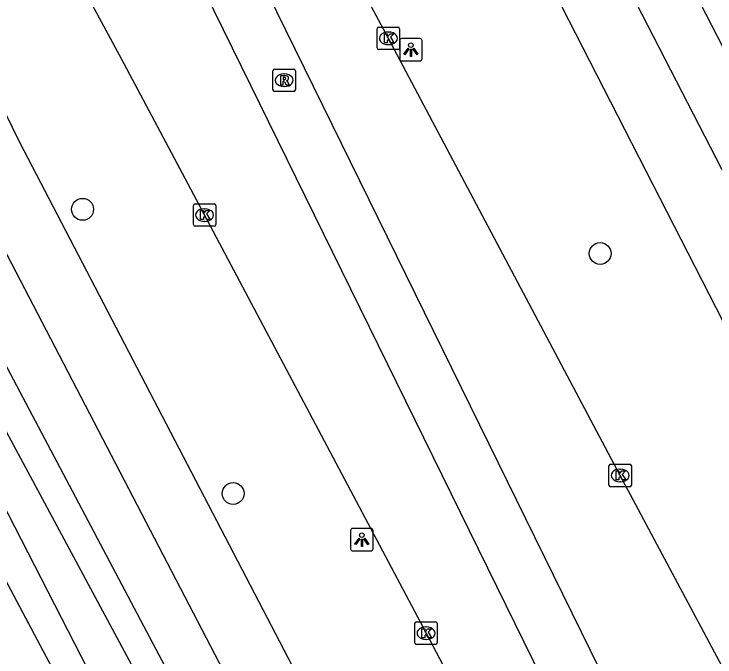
# Model space of a CAD drawing. Extents: x 158838 to 160074, y 386376 to 387776.
# Drawn here: x 159168.6 to 159199.82, y 387220.39 to 387249.03 of the extents above; entities that cross this region are included whole.
import ezdxf

# ---------------------------------------------------------------- set-up
doc = ezdxf.new("R2010")
doc.units = 0
for name, color, linetype in [('IMGEO_Berm_groen', 7, 'Continuous'), ('IMGEO_Boom', 7, 'Continuous'), ('IMGEO_Fietspad_gesloten', 7, 'Continuous'), ('IMGEO_Fietspad_open', 7, 'Continuous'), ('IMGEO_Kolk', 7, 'Continuous'), ('IMGEO_Lichtpunt', 7, 'Continuous'), ('IMGEO_Rijbaan_lokaal_gesloten', 7, 'Continuous'), ('IMGEO_Rioolput', 7, 'Continuous'), ('IMGEO_Voetpad_open', 7, 'Continuous'), ('IMGEO_Waterloop', 7, 'Continuous')]:
    doc.layers.add(name, color=color, linetype=linetype)

msp = doc.modelspace()

# ---------------------------------------------------------------- linework, layer by layer
at = {"layer": 'IMGEO_Berm_groen'}
for points in [[(159178.931, 387213.166), (159163.073, 387243.144), (159162.44, 387245.024), (159160.968, 387247.3)], [(159157.135, 387244.693), (159174.966, 387211.103)]]:
    msp.add_lwpolyline(points, dxfattribs=at)
at = {"layer": 'IMGEO_Boom'}
for centre in [(159171.656, 387240.328), (159194.71, 387238.361), (159178.362, 387227.668)]:
    msp.add_circle(centre, 0.489, dxfattribs=at)
at = {"layer": 'IMGEO_Fietspad_gesloten'}
for points in [[(159164.099, 387252.402), (159167.543, 387245.956), (159168.854, 387243.324), (159184.918, 387212.468), (159185.422, 387211.502)], [(159183.16, 387209.722), (159166.374, 387241.982), (159164.798, 387244.63), (159161.399, 387251.305)]]:
    msp.add_lwpolyline(points, dxfattribs=at)
at = {"layer": 'IMGEO_Fietspad_open'}
for points in [[(159241.987, 387161.499), (159241.072, 387163.276), (159239.654, 387165.944), (159224.192, 387195.365), (159212.826, 387217.468), (159196.082, 387250), (159193.579, 387254.862), (159185.609, 387270.852), (159175.995, 387292.396), (159167.405, 387314.468), (159164.73, 387321.295), (159159.918, 387334.918), (159154.676, 387349.669), (159151.45, 387360.212), (159147.299, 387371.842)], [(159185.449, 387264.066), (159190.257, 387254.734), (159192.678, 387250), (159206.417, 387223.141)]]:
    msp.add_lwpolyline(points, dxfattribs=at)
at = {"layer": 'IMGEO_Kolk'}
for p, q in [((159184.776, 387247.517), (159184.776, 387248.369)), ((159184.851, 387248.443), (159185.703, 387248.443)), ((159185.777, 387248.369), (159185.777, 387247.517)), ((159185.264, 387248.223), (159185.289, 387248.223)), ((159185.703, 387247.443), (159184.851, 387247.443)), ((159185.287, 387247.663), (159185.262, 387247.663)), ((159176.666, 387240.571), (159177.518, 387240.571)), ((159176.591, 387239.645), (159176.591, 387240.497)), ((159177.079, 387240.351), (159177.104, 387240.351)), ((159177.592, 387240.497), (159177.592, 387239.645)), ((159177.102, 387239.791), (159177.077, 387239.791)), ((159177.518, 387239.571), (159176.666, 387239.571)), ((159195.102, 387228.048), (159195.102, 387228.9)), ((159195.177, 387228.974), (159196.029, 387228.974)), ((159195.59, 387228.754), (159195.615, 387228.754)), ((159196.103, 387228.9), (159196.103, 387228.048)), ((159195.613, 387228.194), (159195.588, 387228.194)), ((159196.029, 387227.974), (159195.177, 387227.974)), ((159186.453, 387221.021), (159186.453, 387221.873)), ((159186.528, 387221.947), (159187.38, 387221.947)), ((159187.454, 387221.873), (159187.454, 387221.021)), ((159186.941, 387221.727), (159186.966, 387221.727)), ((159187.38, 387220.947), (159186.528, 387220.947)), ((159186.964, 387221.167), (159186.939, 387221.167))]:
    msp.add_line(p, q, dxfattribs=at)
for points in [[(159184.776, 387247.517), (159184.776, 387248.369)], [(159184.851, 387248.443), (159185.703, 387248.443)], [(159185.777, 387248.369), (159185.777, 387247.517)], [(159185.097, 387248.143), (159185.22, 387248.143), (159185.22, 387247.992), (159185.35, 387248.143), (159185.514, 387248.143), (159185.368, 387247.992), (159185.521, 387247.743), (159185.369, 387247.743), (159185.284, 387247.907), (159185.22, 387247.84), (159185.22, 387247.743), (159185.097, 387247.743), (159185.097, 387248.143)], [(159185.703, 387247.443), (159184.851, 387247.443)], [(159176.666, 387240.571), (159177.518, 387240.571)], [(159176.591, 387239.645), (159176.591, 387240.497)], [(159176.912, 387240.271), (159177.035, 387240.271), (159177.035, 387240.12), (159177.165, 387240.271), (159177.329, 387240.271), (159177.183, 387240.12), (159177.336, 387239.871), (159177.184, 387239.871), (159177.099, 387240.035), (159177.035, 387239.968), (159177.035, 387239.871), (159176.912, 387239.871), (159176.912, 387240.271)], [(159177.592, 387240.497), (159177.592, 387239.645)], [(159177.518, 387239.571), (159176.666, 387239.571)], [(159195.102, 387228.048), (159195.102, 387228.9)], [(159195.177, 387228.974), (159196.029, 387228.974)], [(159195.423, 387228.674), (159195.546, 387228.674), (159195.546, 387228.523), (159195.676, 387228.674), (159195.84, 387228.674), (159195.694, 387228.523), (159195.847, 387228.274), (159195.695, 387228.274), (159195.61, 387228.438), (159195.546, 387228.371), (159195.546, 387228.274), (159195.423, 387228.274), (159195.423, 387228.674)], [(159196.103, 387228.9), (159196.103, 387228.048)], [(159196.029, 387227.974), (159195.177, 387227.974)], [(159186.453, 387221.021), (159186.453, 387221.873)], [(159186.528, 387221.947), (159187.38, 387221.947)], [(159187.454, 387221.873), (159187.454, 387221.021)], [(159186.774, 387221.647), (159186.897, 387221.647), (159186.897, 387221.496), (159187.027, 387221.647), (159187.191, 387221.647), (159187.045, 387221.496), (159187.198, 387221.247), (159187.046, 387221.247), (159186.961, 387221.411), (159186.897, 387221.344), (159186.897, 387221.247), (159186.774, 387221.247), (159186.774, 387221.647)], [(159187.38, 387220.947), (159186.528, 387220.947)]]:
    msp.add_lwpolyline(points, dxfattribs=at)
for centre, start, end in [((159184.853, 387248.367), 91.552, 178.448), ((159184.853, 387248.367), 91.552, 178.448), ((159185.701, 387248.367), 1.552, 88.448), ((159185.701, 387248.367), 1.552, 88.448), ((159184.853, 387247.519), 181.552, 268.448), ((159184.853, 387247.519), 181.552, 268.448), ((159185.701, 387247.519), 271.552, 358.448), ((159185.701, 387247.519), 271.552, 358.448), ((159176.668, 387240.495), 91.552, 178.448), ((159176.668, 387240.495), 91.552, 178.448), ((159177.516, 387240.495), 1.552, 88.448), ((159177.516, 387240.495), 1.552, 88.448), ((159176.668, 387239.647), 181.552, 268.448), ((159176.668, 387239.647), 181.552, 268.448), ((159177.516, 387239.647), 271.552, 358.448), ((159177.516, 387239.647), 271.552, 358.448), ((159195.179, 387228.898), 91.552, 178.448), ((159195.179, 387228.898), 91.552, 178.448), ((159196.027, 387228.898), 1.552, 88.448), ((159196.027, 387228.898), 1.552, 88.448), ((159195.179, 387228.05), 181.552, 268.448), ((159195.179, 387228.05), 181.552, 268.448), ((159196.027, 387228.05), 271.552, 358.448), ((159196.027, 387228.05), 271.552, 358.448), ((159186.53, 387221.871), 91.552, 178.448), ((159186.53, 387221.871), 91.552, 178.448), ((159187.378, 387221.871), 1.552, 88.448), ((159187.378, 387221.871), 1.552, 88.448), ((159186.53, 387221.023), 181.552, 268.448), ((159186.53, 387221.023), 181.552, 268.448), ((159187.378, 387221.023), 271.552, 358.448), ((159187.378, 387221.023), 271.552, 358.448)]:
    msp.add_arc(centre, 0.0765, start, end, dxfattribs=at)
for centre, major_axis, ratio, start_param, end_param in [((159185.263, 387247.943), (-0.387, 0.002), 0.722429, 4.712389, 7.853982), ((159185.288, 387247.943), (-0.39, 0.002), 0.717154, 1.570796, 4.712389), ((159177.078, 387240.071), (-0.387, 0.002), 0.722429, 4.712389, 7.853982), ((159177.103, 387240.071), (-0.39, 0.002), 0.717154, 1.570796, 4.712389), ((159195.589, 387228.474), (-0.387, 0.002), 0.722429, 4.712389, 7.853982), ((159195.614, 387228.474), (-0.39, 0.002), 0.717154, 1.570796, 4.712389), ((159186.94, 387221.447), (-0.387, 0.002), 0.722429, 4.712389, 7.853982), ((159186.965, 387221.447), (-0.39, 0.002), 0.717154, 1.570796, 4.712389)]:
    msp.add_ellipse(centre, major_axis=major_axis, ratio=ratio, start_param=start_param, end_param=end_param, dxfattribs=at)
at = {"layer": 'IMGEO_Lichtpunt'}
for p, q in [((159185.78, 387247.841), (159185.78, 387247.034)), ((159185.78, 387247.841), (159185.78, 387247.034)), ((159186.682, 387247.936), (159185.874, 387247.936)), ((159186.682, 387247.936), (159185.874, 387247.936)), ((159186.776, 387247.034), (159186.776, 387247.841)), ((159186.776, 387247.034), (159186.776, 387247.841)), ((159185.874, 387246.94), (159186.682, 387246.94)), ((159185.874, 387246.94), (159186.682, 387246.94)), ((159183.597, 387226.017), (159183.597, 387225.21)), ((159183.597, 387226.017), (159183.597, 387225.21)), ((159184.499, 387226.112), (159183.691, 387226.112)), ((159184.499, 387226.112), (159183.691, 387226.112)), ((159184.593, 387225.21), (159184.593, 387226.017)), ((159184.593, 387225.21), (159184.593, 387226.017)), ((159183.691, 387225.116), (159184.499, 387225.116)), ((159183.691, 387225.116), (159184.499, 387225.116))]:
    msp.add_line(p, q, dxfattribs=at)
for points in [[(159186.154, 387247.505), (159186.193, 387247.477), (159186.005, 387247.215), (159185.967, 387247.242), (159186.154, 387247.505)], [(159186.256, 387247.457), (159186.303, 387247.457), (159186.303, 387247.135), (159186.256, 387247.135), (159186.256, 387247.457)], [(159186.366, 387247.477), (159186.404, 387247.504), (159186.591, 387247.242), (159186.552, 387247.214), (159186.366, 387247.477)], [(159183.971, 387225.681), (159184.01, 387225.653), (159183.822, 387225.391), (159183.784, 387225.418), (159183.971, 387225.681)], [(159184.073, 387225.633), (159184.12, 387225.633), (159184.12, 387225.311), (159184.073, 387225.311), (159184.073, 387225.633)], [(159184.183, 387225.653), (159184.221, 387225.68), (159184.408, 387225.418), (159184.369, 387225.39), (159184.183, 387225.653)]]:
    msp.add_lwpolyline(points, dxfattribs=at)
for centre in [(159186.279, 387247.639), (159184.096, 387225.815)]:
    msp.add_circle(centre, 0.0994, dxfattribs=at)
for centre, start, end in [((159185.874, 387247.841), 90, 180), ((159185.874, 387247.841), 90, 180), ((159186.682, 387247.841), 0, 90), ((159186.682, 387247.841), 0, 90), ((159185.874, 387247.034), 180, 270), ((159185.874, 387247.034), 180, 270), ((159186.682, 387247.034), 270, 0), ((159186.682, 387247.034), 270, 360), ((159183.691, 387226.017), 90, 180), ((159183.691, 387226.017), 90, 180), ((159184.499, 387226.017), 0, 90), ((159184.499, 387226.017), 0, 90), ((159183.691, 387225.21), 180, 270), ((159183.691, 387225.21), 180, 270), ((159184.499, 387225.21), 270, 0), ((159184.499, 387225.21), 270, 360)]:
    msp.add_arc(centre, 0.0946, start, end, dxfattribs=at)
at = {"layer": 'IMGEO_Rijbaan_lokaal_gesloten'}
for points in [[(159200.268, 387219.743), (159195.602, 387228.473), (159185.275, 387247.943), (159184.191, 387250), (159180.028, 387257.898), (159178.749, 387260.443)], [(159175.627, 387258.648), (159179.874, 387250), (159195.916, 387217.333)], [(159193.758, 387216.083), (159177.113, 387250), (159173.432, 387257.503)], [(159169.01, 387255.049), (159169.284, 387254.658), (159171.786, 387250), (159173.489, 387246.828), (159177.093, 387240.071), (159186.955, 387221.448), (159190.658, 387214.426)]]:
    msp.add_lwpolyline(points, dxfattribs=at)
at = {"layer": 'IMGEO_Rioolput'}
for p, q in [((159180.135, 387245.652), (159180.135, 387246.504)), ((159180.21, 387246.578), (159181.062, 387246.578)), ((159181.136, 387246.504), (159181.136, 387245.652)), ((159180.623, 387246.358), (159180.648, 387246.358)), ((159181.062, 387245.578), (159180.21, 387245.578)), ((159180.646, 387245.798), (159180.621, 387245.798))]:
    msp.add_line(p, q, dxfattribs=at)
for points in [[(159180.135, 387245.652), (159180.135, 387246.504)], [(159180.21, 387246.578), (159181.062, 387246.578)], [(159181.136, 387246.504), (159181.136, 387245.652)], [(159180.724, 387246.276), (159180.472, 387246.278), (159180.472, 387245.878)], [(159180.65, 387246.197), (159180.596, 387246.197), (159180.596, 387246.116)], [(159180.472, 387245.878), (159180.596, 387245.878), (159180.596, 387246.04), (159180.607, 387246.04)], [(159180.596, 387246.116), (159180.648, 387246.116)], [(159180.654, 387246.011), (159180.725, 387245.878), (159180.865, 387245.878), (159180.8, 387246.004)], [(159181.062, 387245.578), (159180.21, 387245.578)]]:
    msp.add_lwpolyline(points, dxfattribs=at)
for centre, radius, start, end in [((159180.212, 387246.502), 0.0765, 91.552, 178.448), ((159180.212, 387246.502), 0.0765, 91.552, 178.448), ((159181.06, 387246.502), 0.0765, 1.552, 88.448), ((159181.06, 387246.502), 0.0765, 1.552, 88.448), ((159180.656, 387246.101), 0.0964, 77.0061, 93.1865), ((159180.67, 387246.158), 0.0378, 276.6634, 79.6772), ((159180.723, 387246.166), 0.109, 350.3612, 89.416), ((159180.721, 387246.166), 0.112, 277.5842, 350.9817), ((159180.606, 387245.987), 0.0533, 26.0293, 88.6989), ((159180.632, 387246.305), 0.19, 274.7715, 282.9687), ((159180.705, 387245.951), 0.108, 29.5134, 73.7905), ((159180.212, 387245.654), 0.0765, 181.552, 268.448), ((159180.212, 387245.654), 0.0765, 181.552, 268.448), ((159181.06, 387245.654), 0.0765, 271.552, 358.448), ((159181.06, 387245.654), 0.0765, 271.552, 358.448)]:
    msp.add_arc(centre, radius, start, end, dxfattribs=at)
for centre, major_axis, ratio, start_param, end_param in [((159180.622, 387246.078), (-0.387, 0.002), 0.722429, 4.712389, 7.853982), ((159180.647, 387246.078), (-0.39, 0.002), 0.717154, 1.570796, 4.712389)]:
    msp.add_ellipse(centre, major_axis=major_axis, ratio=ratio, start_param=start_param, end_param=end_param, dxfattribs=at)
at = {"layer": 'IMGEO_Voetpad_open'}
msp.add_lwpolyline([(159246.881, 387156.834), (159226.411, 387196.562), (159215.22, 387218.31), (159214.955, 387218.871), (159198.929, 387250), (159195.784, 387256.11), (159187.875, 387272.043)], dxfattribs=at)
at = {"layer": 'IMGEO_Waterloop'}
msp.add_lwpolyline([(159161.8, 387245.094), (159160.883, 387246.587), (159159.788, 387245.882), (159159.256, 387245.717), (159158.828, 387245.286), (159176.055, 387211.73), (159176.617, 387211.543), (159177.319, 387211.683), (159177.741, 387212.034), (159177.814, 387212.649), (159160.742, 387244.407), (159161.8, 387245.094)], dxfattribs=at)

doc.saveas('drawing.dxf')
